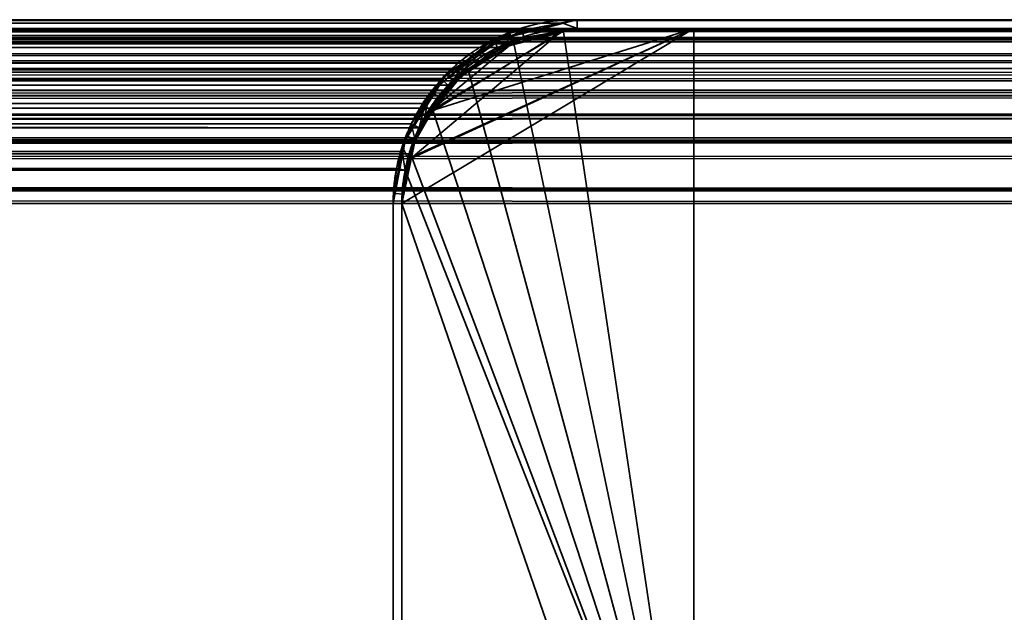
# Model space of a CAD drawing. Header units: millimetres. Extents: x -503 to 6703, y -110 to 249.
# Tile 593 of 656: x 1852 to 1869, y 239 to 249. Entities that reach past the tile are written whole.
import ezdxf

# ---------------------------------------------------------------- set-up
doc = ezdxf.new("R2010")
doc.units = ezdxf.units.MM
doc.layers.add('151', color=7, linetype='Continuous', true_color=0xffffff)

# ---------------------------------------------------------------- blocks, each defined once
blk = doc.blocks.new('UG_SURFACE_153')
at = {"layer": '151', "color": 7, "linetype": 'Continuous', "lineweight": 35}
for points in [[(1083.45, 249.234, 2073.8), (1916.558, 249.293, 2073.807), (1915.65, 249.45, 2072.9)], [(1915.65, 249.45, 2072.9), (1084.35, 249.45, 2072.9), (1083.45, 249.234, 2073.8)], [(1915.65, 249.45, 2072.9), (1861.65, 249.45, 2018.9), (1138.35, 249.45, 2018.9), (1084.35, 249.45, 2072.9)], [(1138.598, 249.407, 2018.652), (1138.35, 249.45, 2018.9), (1861.65, 249.45, 2018.9)], [(1861.65, 249.45, 2018.9), (1861.405, 249.391, 2018.655), (1138.598, 249.407, 2018.652)], [(1861.405, 249.391, 2018.655), (1861.65, 249.45, 2018.9), (1861.65, 249.3, 2018.9)], [(1915.65, 249.3, 2072.9), (1861.65, 249.3, 2018.9), (1861.65, 249.45, 2018.9), (1915.65, 249.45, 2072.9)], [(1082.621, 248.879, 2074.629), (1917.378, 248.864, 2074.628), (1916.708, 249.267, 2073.958)], [(1082.922, 249.108, 2074.328), (1082.621, 248.879, 2074.629), (1916.708, 249.267, 2073.958)], [(1082.922, 249.108, 2074.328), (1916.708, 249.267, 2073.958), (1916.558, 249.293, 2073.807)], [(1916.558, 249.293, 2073.807), (1083.45, 249.234, 2073.8), (1082.922, 249.108, 2074.328)], [(1083.252, 249.037, 2073.998), (1084.35, 249.3, 2072.9), (1915.65, 249.3, 2072.9)], [(1915.65, 249.3, 2072.9), (1916.657, 249.126, 2073.907), (1083.252, 249.037, 2073.998)], [(1915.65, 249.3, 2072.9), (1084.35, 249.3, 2072.9), (1138.35, 249.3, 2018.9), (1861.65, 249.3, 2018.9)], [(1861.65, 249.3, 2018.9), (1138.35, 249.3, 2018.9), (1139.357, 249.126, 2017.893)], [(1139.408, 249.267, 2017.842), (1138.598, 249.407, 2018.652), (1861.405, 249.391, 2018.655)], [(1139.357, 249.126, 2017.893), (1860.552, 249.037, 2017.802), (1861.65, 249.3, 2018.9)], [(1139.408, 249.267, 2017.842), (1861.405, 249.391, 2018.655), (1860.514, 249.178, 2017.764)], [(1860.514, 249.178, 2017.764), (1139.488, 249.219, 2017.762), (1139.408, 249.267, 2017.842)], [(1861.65, 249.3, 2018.9), (1860.552, 249.037, 2017.802), (1860.514, 249.178, 2017.764), (1861.405, 249.391, 2018.655)], [(1916.657, 249.126, 2073.907), (1916.749, 249.071, 2073.999), (1083.252, 249.037, 2073.998)], [(1139.357, 249.126, 2017.893), (1139.449, 249.071, 2017.801), (1860.552, 249.037, 2017.802)], [(1139.488, 249.219, 2017.762), (1860.514, 249.178, 2017.764), (1860.222, 249.108, 2017.472)], [(1860.222, 249.108, 2017.472), (1140.313, 248.724, 2016.937), (1139.488, 249.219, 2017.762)], [(1860.222, 249.108, 2017.472), (1859.695, 248.707, 2016.945), (1140.313, 248.724, 2016.937)], [(1859.695, 248.707, 2016.945), (1860.222, 249.108, 2017.472), (1860.29, 248.974, 2017.54), (1859.535, 248.401, 2016.785)], [(1860.552, 249.037, 2017.802), (1860.29, 248.974, 2017.54), (1860.222, 249.108, 2017.472), (1860.514, 249.178, 2017.764)], [(1917.761, 248.403, 2075.011), (1082.235, 248.401, 2075.015), (1082.99, 248.974, 2074.26)], [(1917.671, 248.517, 2074.921), (1082.99, 248.974, 2074.26), (1083.252, 249.037, 2073.998)], [(1917.671, 248.517, 2074.921), (1917.761, 248.403, 2075.011), (1082.99, 248.974, 2074.26)], [(1083.252, 249.037, 2073.998), (1916.749, 249.071, 2073.999), (1917.671, 248.517, 2074.921)], [(1860.29, 248.974, 2017.54), (1139.449, 249.071, 2017.801), (1140.371, 248.517, 2016.879)], [(1860.29, 248.974, 2017.54), (1860.552, 249.037, 2017.802), (1139.449, 249.071, 2017.801)], [(1140.371, 248.517, 2016.879), (1859.535, 248.401, 2016.785), (1860.29, 248.974, 2017.54)], [(1917.378, 248.864, 2074.628), (1082.621, 248.879, 2074.629), (1082.029, 248.43, 2075.221)], [(1082.029, 248.43, 2075.221), (1917.772, 248.628, 2075.022), (1917.378, 248.864, 2074.628)], [(1082.029, 248.43, 2075.221), (1918.085, 248.234, 2075.336), (1917.772, 248.628, 2075.022)], [(1140.472, 248.628, 2016.778), (1140.313, 248.724, 2016.937), (1859.695, 248.707, 2016.945)], [(1140.472, 248.628, 2016.778), (1859.695, 248.707, 2016.945), (1859.329, 248.43, 2016.579)], [(1859.329, 248.43, 2016.579), (1140.958, 248.017, 2016.292), (1140.472, 248.628, 2016.778)], [(1859.535, 248.401, 2016.785), (1859.44, 248.329, 2016.69), (1859.329, 248.43, 2016.579), (1859.695, 248.707, 2016.945)], [(1082.029, 248.43, 2075.221), (1081.908, 248.25, 2075.342), (1918.085, 248.234, 2075.336)], [(1918.264, 247.773, 2075.514), (1082.14, 248.329, 2075.11), (1082.235, 248.401, 2075.015)], [(1082.235, 248.401, 2075.015), (1917.761, 248.403, 2075.011), (1918.264, 247.773, 2075.514)], [(1140.371, 248.517, 2016.879), (1140.462, 248.403, 2016.788), (1859.535, 248.401, 2016.785)], [(1140.462, 248.403, 2016.788), (1858.946, 247.599, 2016.196), (1859.44, 248.329, 2016.69)], [(1858.946, 247.599, 2016.196), (1140.462, 248.403, 2016.788), (1140.964, 247.773, 2016.286)], [(1859.44, 248.329, 2016.69), (1859.535, 248.401, 2016.785), (1140.462, 248.403, 2016.788)], [(1859.329, 248.43, 2016.579), (1859.047, 248.013, 2016.297), (1140.958, 248.017, 2016.292)], [(1859.047, 248.013, 2016.297), (1859.329, 248.43, 2016.579), (1859.44, 248.329, 2016.69), (1858.946, 247.599, 2016.196)], [(1918.085, 248.234, 2075.336), (1081.908, 248.25, 2075.342), (1081.511, 247.664, 2075.739)], [(1081.511, 247.664, 2075.739), (1918.394, 247.847, 2075.644), (1918.085, 248.234, 2075.336)], [(1081.646, 247.599, 2075.604), (1082.14, 248.329, 2075.11), (1918.264, 247.773, 2075.514)], [(1141.094, 247.847, 2016.156), (1140.958, 248.017, 2016.292), (1859.047, 248.013, 2016.297)], [(1141.094, 247.847, 2016.156), (1859.047, 248.013, 2016.297), (1858.811, 247.664, 2016.061)], [(1858.946, 247.599, 2016.196), (1858.811, 247.664, 2016.061), (1859.047, 248.013, 2016.297)], [(1081.433, 247.429, 2075.817), (1918.567, 247.426, 2075.817), (1918.394, 247.847, 2075.644)], [(1081.511, 247.664, 2075.739), (1081.433, 247.429, 2075.817), (1918.394, 247.847, 2075.644)], [(1918.264, 247.773, 2075.514), (1081.577, 247.392, 2075.673), (1081.646, 247.599, 2075.604)], [(1918.264, 247.773, 2075.514), (1918.421, 247.388, 2075.671), (1081.577, 247.392, 2075.673)], [(1140.964, 247.773, 2016.286), (1858.877, 247.392, 2016.127), (1858.946, 247.599, 2016.196)], [(1140.964, 247.773, 2016.286), (1141.122, 247.388, 2016.129), (1858.877, 247.392, 2016.127)], [(1858.811, 247.664, 2016.061), (1141.358, 247.203, 2015.892), (1141.094, 247.847, 2016.156)], [(1858.811, 247.664, 2016.061), (1858.655, 247.194, 2015.905), (1141.358, 247.203, 2015.892)], [(1858.655, 247.194, 2015.905), (1858.811, 247.664, 2016.061), (1858.877, 247.392, 2016.127), (1858.705, 246.871, 2015.955)], [(1858.811, 247.664, 2016.061), (1858.946, 247.599, 2016.196), (1858.877, 247.392, 2016.127)], [(1918.567, 247.426, 2075.817), (1081.433, 247.429, 2075.817), (1081.258, 246.9, 2075.992)], [(1081.258, 246.9, 2075.992), (1918.69, 247.124, 2075.94), (1918.567, 247.426, 2075.817)], [(1081.405, 246.871, 2075.845), (1081.577, 247.392, 2075.673), (1918.421, 247.388, 2075.671)], [(1918.421, 247.388, 2075.671), (1918.545, 247.085, 2075.795), (1081.405, 246.871, 2075.845)], [(1858.705, 246.871, 2015.955), (1858.877, 247.392, 2016.127), (1141.122, 247.388, 2016.129)], [(1858.705, 246.871, 2015.955), (1141.122, 247.388, 2016.129), (1141.245, 247.085, 2016.005)], [(1081.258, 246.9, 2075.992), (1918.767, 246.545, 2076.017), (1918.69, 247.124, 2075.94)], [(1918.545, 247.085, 2075.795), (1918.65, 246.3, 2075.9), (1081.405, 246.871, 2075.845)], [(1141.245, 247.085, 2016.005), (1858.65, 246.3, 2015.9), (1858.705, 246.871, 2015.955)], [(1141.245, 247.085, 2016.005), (1141.35, 246.3, 2015.9), (1858.65, 246.3, 2015.9)], [(1141.39, 247.124, 2015.86), (1141.358, 247.203, 2015.892), (1858.655, 247.194, 2015.905)], [(1141.39, 247.124, 2015.86), (1858.655, 247.194, 2015.905), (1858.558, 246.9, 2015.808)], [(1858.558, 246.9, 2015.808), (1141.5, 246.3, 2015.75), (1141.39, 247.124, 2015.86)], [(1858.705, 246.871, 2015.955), (1858.558, 246.9, 2015.808), (1858.655, 247.194, 2015.905)], [(1081.258, 246.9, 2075.992), (1081.224, 246.548, 2076.026), (1918.767, 246.545, 2076.017)], [(1858.558, 246.9, 2015.808), (1858.5, 246.3, 2015.75), (1141.5, 246.3, 2015.75)], [(1858.5, 246.3, 2015.75), (1858.558, 246.9, 2015.808), (1858.705, 246.871, 2015.955), (1858.65, 246.3, 2015.9)], [(1918.65, 246.3, 2075.9), (1081.35, 246.3, 2075.9), (1081.405, 246.871, 2075.845)], [(1918.767, 246.545, 2076.017), (1081.224, 246.548, 2076.026), (1081.2, 246.3, 2076.05)], [(1081.2, 246.3, 2076.05), (1918.8, 246.3, 2076.05), (1918.767, 246.545, 2076.017)], [(1081.2, 246.3, 2076.05), (1081.2, 230.45, 2076.05), (1918.8, 230.45, 2076.05), (1918.8, 246.3, 2076.05)], [(1918.65, 246.3, 2075.9), (1918.65, 230.45, 2075.9), (1081.35, 230.45, 2075.9), (1081.35, 246.3, 2075.9)], [(1858.65, 208.3, 2015.9), (1858.65, 246.3, 2015.9), (1141.35, 246.3, 2015.9), (1141.35, 208.3, 2015.9)], [(1141.5, 208.3, 2015.75), (1141.5, 246.3, 2015.75), (1858.5, 246.3, 2015.75), (1858.5, 208.3, 2015.75)], [(1858.65, 246.3, 2015.9), (1858.65, 208.3, 2015.9), (1858.5, 208.3, 2015.75), (1858.5, 246.3, 2015.75)]]:
    blk.add_3dface(points, dxfattribs=at)
blk = doc.blocks.new('UG_SURFACE_154')
at = {"layer": '151', "color": 14, "linetype": 'Continuous', "lineweight": 35}
for points in [[(1136.35, 249.3, 2020.9), (1136.35, 234.3, 2020.9), (1863.65, 234.3, 2020.9), (1863.65, 249.3, 2020.9)], [(1863.65, 249.3, 2020.9), (1861.65, 249.3, 2018.9), (1138.35, 249.3, 2018.9), (1136.35, 249.3, 2020.9)], [(1138.586, 249.259, 2018.664), (1138.35, 249.3, 2018.9), (1861.65, 249.3, 2018.9)], [(1861.65, 249.3, 2018.9), (1861.417, 249.244, 2018.667), (1138.586, 249.259, 2018.664)], [(1139.357, 249.126, 2017.893), (1138.586, 249.259, 2018.664), (1861.417, 249.244, 2018.667)], [(1139.357, 249.126, 2017.893), (1861.417, 249.244, 2018.667), (1860.568, 249.041, 2017.818)], [(1863.65, 234.3, 2020.9), (1860.568, 249.041, 2017.818), (1861.417, 249.244, 2018.667)], [(1861.417, 249.244, 2018.667), (1861.65, 249.3, 2018.9), (1863.65, 249.3, 2020.9), (1863.65, 234.3, 2020.9)], [(1860.568, 249.041, 2017.818), (1139.434, 249.08, 2017.816), (1139.357, 249.126, 2017.893)], [(1139.434, 249.08, 2017.816), (1860.568, 249.041, 2017.818), (1860.29, 248.974, 2017.54)], [(1860.29, 248.974, 2017.54), (1140.22, 248.608, 2017.03), (1139.434, 249.08, 2017.816)], [(1860.29, 248.974, 2017.54), (1859.788, 248.593, 2017.038), (1140.22, 248.608, 2017.03)], [(1863.65, 234.3, 2020.9), (1859.788, 248.593, 2017.038), (1860.29, 248.974, 2017.54), (1860.568, 249.041, 2017.818)], [(1140.371, 248.517, 2016.879), (1140.22, 248.608, 2017.03), (1859.788, 248.593, 2017.038)], [(1140.371, 248.517, 2016.879), (1859.788, 248.593, 2017.038), (1859.44, 248.329, 2016.69)], [(1859.171, 247.932, 2016.421), (1859.44, 248.329, 2016.69), (1859.788, 248.593, 2017.038), (1863.65, 234.3, 2020.9)], [(1859.44, 248.329, 2016.69), (1140.834, 247.936, 2016.416), (1140.371, 248.517, 2016.879)], [(1859.44, 248.329, 2016.69), (1859.171, 247.932, 2016.421), (1140.834, 247.936, 2016.416)], [(1140.964, 247.773, 2016.286), (1140.834, 247.936, 2016.416), (1859.171, 247.932, 2016.421)], [(1140.964, 247.773, 2016.286), (1859.171, 247.932, 2016.421), (1858.946, 247.599, 2016.196)], [(1863.65, 234.3, 2020.9), (1858.798, 247.152, 2016.048), (1858.946, 247.599, 2016.196), (1859.171, 247.932, 2016.421)], [(1858.946, 247.599, 2016.196), (1141.215, 247.16, 2016.035), (1140.964, 247.773, 2016.286)], [(1858.946, 247.599, 2016.196), (1858.798, 247.152, 2016.048), (1141.215, 247.16, 2016.035)], [(1141.245, 247.085, 2016.005), (1141.215, 247.16, 2016.035), (1858.798, 247.152, 2016.048)], [(1141.245, 247.085, 2016.005), (1858.798, 247.152, 2016.048), (1858.705, 246.871, 2015.955)], [(1858.705, 246.871, 2015.955), (1141.35, 246.3, 2015.9), (1141.245, 247.085, 2016.005)], [(1858.705, 246.871, 2015.955), (1858.798, 247.152, 2016.048), (1863.65, 234.3, 2020.9)], [(1858.705, 246.871, 2015.955), (1858.65, 246.3, 2015.9), (1141.35, 246.3, 2015.9)], [(1863.65, 234.3, 2020.9), (1862.8, 234.3, 2020.05), (1858.65, 246.3, 2015.9), (1858.705, 246.871, 2015.955)], [(1141.35, 208.15, 2015.9), (1141.35, 246.3, 2015.9), (1858.65, 246.3, 2015.9), (1858.65, 208.15, 2015.9)], [(1858.65, 208.15, 2015.9), (1858.65, 246.3, 2015.9), (1862.8, 234.3, 2020.05)]]:
    blk.add_3dface(points, dxfattribs=at)
blk = doc.blocks.new('UG_SURFACE_155')
at = {"layer": '151', "color": 14, "linetype": 'Continuous', "lineweight": 35}
for points in [[(1083.493, 249.095, 2073.757), (1916.514, 249.151, 2073.764), (1915.65, 249.3, 2072.9)], [(1915.65, 249.3, 2072.9), (1084.35, 249.3, 2072.9), (1083.493, 249.095, 2073.757)], [(1915.65, 249.3, 2072.9), (1913.65, 249.3, 2070.9), (1086.35, 249.3, 2070.9), (1084.35, 249.3, 2072.9)], [(1913.65, 230.45, 2070.9), (1086.35, 230.45, 2070.9), (1086.35, 249.3, 2070.9), (1913.65, 249.3, 2070.9)], [(1082.703, 248.756, 2074.547), (1917.296, 248.742, 2074.546), (1916.657, 249.126, 2073.907)], [(1082.99, 248.974, 2074.26), (1082.703, 248.756, 2074.547), (1916.657, 249.126, 2073.907)], [(1082.99, 248.974, 2074.26), (1916.657, 249.126, 2073.907), (1916.514, 249.151, 2073.764)], [(1916.514, 249.151, 2073.764), (1083.493, 249.095, 2073.757), (1082.99, 248.974, 2074.26)], [(1917.296, 248.742, 2074.546), (1082.703, 248.756, 2074.547), (1082.14, 248.329, 2075.11)], [(1082.14, 248.329, 2075.11), (1917.671, 248.517, 2074.921), (1917.296, 248.742, 2074.546)], [(1082.14, 248.329, 2075.11), (1917.969, 248.142, 2075.219), (1917.671, 248.517, 2074.921)], [(1082.14, 248.329, 2075.11), (1082.024, 248.158, 2075.226), (1917.969, 248.142, 2075.219)], [(1917.969, 248.142, 2075.219), (1082.024, 248.158, 2075.226), (1081.646, 247.599, 2075.604)], [(1081.646, 247.599, 2075.604), (1918.264, 247.773, 2075.514), (1917.969, 248.142, 2075.219)], [(1081.572, 247.376, 2075.678), (1918.428, 247.372, 2075.678), (1918.264, 247.773, 2075.514)], [(1081.646, 247.599, 2075.604), (1081.572, 247.376, 2075.678), (1918.264, 247.773, 2075.514)], [(1918.428, 247.372, 2075.678), (1081.572, 247.376, 2075.678), (1081.405, 246.871, 2075.845)], [(1081.405, 246.871, 2075.845), (1918.545, 247.085, 2075.795), (1918.428, 247.372, 2075.678)], [(1081.405, 246.871, 2075.845), (1918.619, 246.533, 2075.869), (1918.545, 247.085, 2075.795)], [(1081.405, 246.871, 2075.845), (1081.373, 246.537, 2075.877), (1918.619, 246.533, 2075.869)], [(1918.619, 246.533, 2075.869), (1081.373, 246.537, 2075.877), (1081.35, 246.3, 2075.9)], [(1081.35, 246.3, 2075.9), (1918.65, 246.3, 2075.9), (1918.619, 246.533, 2075.869)], [(1081.35, 246.3, 2075.9), (1081.35, 230.45, 2075.9), (1918.65, 230.45, 2075.9), (1918.65, 246.3, 2075.9)]]:
    blk.add_3dface(points, dxfattribs=at)
blk = doc.blocks.new('UG_SURFACE_156')
at = {"layer": '151', "color": 41, "linetype": 'Continuous', "lineweight": 35}
for points in [[(1086.35, 249.3, 2070.9), (1086.35, 234.3, 2070.9), (1913.65, 234.3, 2070.9), (1913.65, 249.3, 2070.9)], [(1913.65, 249.3, 2070.9), (1863.65, 249.3, 2020.9), (1136.35, 249.3, 2020.9), (1086.35, 249.3, 2070.9)], [(1136.35, 234.3, 2020.9), (1136.35, 249.3, 2020.9), (1863.65, 249.3, 2020.9), (1863.65, 234.3, 2020.9)], [(1863.65, 249.3, 2020.9), (1913.65, 249.3, 2070.9), (1913.65, 234.3, 2070.9), (1863.65, 234.3, 2020.9)]]:
    blk.add_3dface(points, dxfattribs=at)
blk = doc.blocks.new('UG_SURFACE_157')
at = {"layer": '151', "color": 14, "linetype": 'Continuous', "lineweight": 35}
for points in [[(1863.65, 249.3, -5.75), (1863.65, 234.3, -5.75), (1862.8, 234.3, -5.75), (1858.65, 246.3, -5.75)], [(1858.65, 246.3, -5.75), (1858.804, 247.073, -5.75), (1863.65, 249.3, -5.75)], [(1863.65, 249.3, 2020.9), (1858.774, 247.077, 2016.024), (1858.65, 246.3, 2015.9)], [(1858.65, 246.3, 2015.9), (1862.8, 234.3, 2020.05), (1863.65, 234.3, 2020.9), (1863.65, 249.3, 2020.9)], [(1859.136, 247.882, 2016.386), (1858.799, 247.232, 2016.048), (1858.774, 247.077, 2016.024), (1863.65, 249.3, 2020.9)], [(1861.38, 249.246, -5.75), (1861.65, 249.3, -5.75), (1863.65, 249.3, -5.75), (1858.804, 247.073, -5.75)], [(1861.38, 249.246, -5.75), (1858.804, 247.073, -5.75), (1858.878, 247.448, -5.75), (1859.162, 247.873, -5.75)], [(1859.136, 247.882, 2016.386), (1863.65, 249.3, 2020.9), (1861.65, 249.3, 2018.9), (1861.379, 249.231, 2018.629)], [(1859.729, 248.555, -5.75), (1860.483, 249.059, -5.75), (1861.38, 249.246, -5.75), (1859.162, 247.873, -5.75)], [(1860.483, 249.059, -5.75), (1860.502, 249.072, -5.75), (1861.38, 249.246, -5.75)], [(1861.38, 249.246, -5.75), (1860.502, 249.072, -5.75), (1860.488, 249.003, 2017.738)], [(1860.488, 249.003, 2017.738), (1861.379, 249.231, 2018.629), (1861.38, 249.246, -5.75)], [(1861.65, 249.3, -5.75), (1861.38, 249.246, -5.75), (1861.379, 249.231, 2018.629)], [(1861.379, 249.231, 2018.629), (1861.65, 249.3, 2018.9), (1861.65, 249.3, -5.75)], [(1863.65, 249.3, 2020.9), (1863.65, 249.3, -5.75), (1861.65, 249.3, -5.75), (1861.65, 249.3, 2018.9)], [(1863.65, 249.3, 2020.9), (1863.65, 234.3, 2020.9), (1863.65, 234.3, -5.75), (1863.65, 249.3, -5.75)], [(1859.136, 247.882, 2016.386), (1861.379, 249.231, 2018.629), (1860.488, 249.003, 2017.738)], [(1860.502, 249.072, -5.75), (1860.483, 249.059, -5.75), (1860.488, 249.003, 2017.738)], [(1859.737, 248.521, 2016.987), (1859.248, 248.097, 2016.498), (1859.136, 247.882, 2016.386), (1860.488, 249.003, 2017.738)], [(1860.483, 249.059, -5.75), (1859.729, 248.555, -5.75), (1859.737, 248.521, 2016.987)], [(1859.737, 248.521, 2016.987), (1860.211, 248.933, 2017.461), (1860.483, 249.059, -5.75)], [(1860.488, 249.003, 2017.738), (1860.211, 248.933, 2017.461), (1859.737, 248.521, 2016.987)], [(1860.211, 248.933, 2017.461), (1860.488, 249.003, 2017.738), (1860.483, 249.059, -5.75)], [(1859.729, 248.555, -5.75), (1859.529, 248.421, -5.75), (1859.136, 247.882, 2016.386)], [(1859.136, 247.882, 2016.386), (1859.248, 248.097, 2016.498), (1859.729, 248.555, -5.75)], [(1859.529, 248.421, -5.75), (1859.162, 247.873, -5.75), (1859.136, 247.882, 2016.386)], [(1859.162, 247.873, -5.75), (1859.529, 248.421, -5.75), (1859.729, 248.555, -5.75)], [(1859.248, 248.097, 2016.498), (1859.737, 248.521, 2016.987), (1859.729, 248.555, -5.75)], [(1858.799, 247.232, 2016.048), (1859.136, 247.882, 2016.386), (1859.162, 247.873, -5.75)], [(1858.799, 247.232, 2016.048), (1859.162, 247.873, -5.75), (1858.878, 247.448, -5.75)], [(1858.878, 247.448, -5.75), (1858.804, 247.073, -5.75), (1858.774, 247.077, 2016.024)], [(1858.774, 247.077, 2016.024), (1858.799, 247.232, 2016.048), (1858.878, 247.448, -5.75)], [(1858.65, 246.3, 2015.9), (1858.774, 247.077, 2016.024), (1858.804, 247.073, -5.75)], [(1858.804, 247.073, -5.75), (1858.65, 246.3, -5.75), (1858.65, 246.3, 2015.9)], [(1858.65, 208.15, 2015.9), (1858.65, 246.3, 2015.9), (1858.65, 246.3, -5.75), (1858.65, 208.15, -5.75)], [(1858.65, 208.15, -5.75), (1858.65, 246.3, -5.75), (1862.8, 234.3, -5.75)], [(1862.8, 234.3, 2020.05), (1858.65, 246.3, 2015.9), (1858.65, 208.15, 2015.9)]]:
    blk.add_3dface(points, dxfattribs=at)
blk = doc.blocks.new('UG_SURFACE_158')
at = {"layer": '151', "color": 7, "linetype": 'Continuous', "lineweight": 35}
for points in [[(1861.65, 249.45, 2018.9), (1860.5, 249.156, 2017.75), (1860.643, 249.126, 2017.893), (1861.65, 249.3, 2018.9)], [(1861.65, 249.45, -5.75), (1860.704, 249.263, -5.75), (1860.5, 249.156, 2017.75)], [(1860.5, 249.156, 2017.75), (1861.65, 249.45, 2018.9), (1861.65, 249.45, -5.75)], [(1861.65, 249.3, -5.75), (1860.751, 249.114, -5.75), (1860.704, 249.263, -5.75), (1861.65, 249.45, -5.75)], [(1915.65, 249.45, 2072.9), (1915.65, 249.45, -5.75), (1861.65, 249.45, -5.75), (1861.65, 249.45, 2018.9)], [(1861.65, 249.45, -5.75), (1915.65, 249.45, -5.75), (1915.65, 249.3, -5.75), (1861.65, 249.3, -5.75)], [(1861.65, 249.3, 2018.9), (1915.65, 249.3, 2072.9), (1915.65, 249.45, 2072.9), (1861.65, 249.45, 2018.9)], [(1860.492, 249.221, -5.75), (1860.704, 249.263, -5.75), (1860.751, 249.114, -5.75), (1860.549, 249.072, -5.75)], [(1860.704, 249.263, -5.75), (1860.492, 249.221, -5.75), (1860.5, 249.156, 2017.75)], [(1860.751, 249.114, -5.75), (1861.65, 249.3, 2018.9), (1860.643, 249.126, 2017.893)], [(1860.751, 249.114, -5.75), (1861.65, 249.3, -5.75), (1861.65, 249.3, 2018.9)], [(1915.65, 249.3, 2072.9), (1861.65, 249.3, 2018.9), (1861.65, 249.3, -5.75), (1915.65, 249.3, -5.75)], [(1860.492, 249.221, -5.75), (1860.451, 249.213, -5.75), (1859.449, 248.466, 2016.699)], [(1859.449, 248.466, 2016.699), (1860.139, 249.064, 2017.39), (1860.492, 249.221, -5.75)], [(1860.451, 249.213, -5.75), (1859.864, 248.822, -5.75), (1859.449, 248.466, 2016.699)], [(1859.629, 248.517, 2016.879), (1860.551, 249.071, 2017.801), (1860.5, 249.156, 2017.75), (1860.139, 249.064, 2017.39)], [(1860.47, 249.055, -5.75), (1859.948, 248.704, -5.75), (1859.864, 248.822, -5.75), (1860.451, 249.213, -5.75)], [(1860.139, 249.064, 2017.39), (1860.5, 249.156, 2017.75), (1860.492, 249.221, -5.75)], [(1860.549, 249.072, -5.75), (1860.47, 249.055, -5.75), (1860.451, 249.213, -5.75), (1860.492, 249.221, -5.75)], [(1860.47, 249.055, -5.75), (1860.549, 249.072, -5.75), (1860.551, 249.071, 2017.801)], [(1860.551, 249.071, 2017.801), (1860.643, 249.126, 2017.893), (1860.5, 249.156, 2017.75)], [(1860.643, 249.126, 2017.893), (1860.549, 249.072, -5.75), (1860.751, 249.114, -5.75)], [(1860.643, 249.126, 2017.893), (1860.551, 249.071, 2017.801), (1860.549, 249.072, -5.75)], [(1860.139, 249.064, 2017.39), (1859.449, 248.466, 2016.699), (1859.629, 248.517, 2016.879)], [(1859.948, 248.704, -5.75), (1860.551, 249.071, 2017.801), (1859.629, 248.517, 2016.879)], [(1860.551, 249.071, 2017.801), (1859.948, 248.704, -5.75), (1860.47, 249.055, -5.75)], [(1859.423, 248.527, -5.75), (1859.864, 248.822, -5.75), (1859.948, 248.704, -5.75), (1859.529, 248.421, -5.75)], [(1859.864, 248.822, -5.75), (1859.423, 248.527, -5.75), (1859.449, 248.466, 2016.699)], [(1859.629, 248.517, 2016.879), (1859.529, 248.421, -5.75), (1859.948, 248.704, -5.75)], [(1859.423, 248.527, -5.75), (1859.199, 248.185, -5.75), (1858.74, 247.44, 2015.99)], [(1858.74, 247.44, 2015.99), (1859.128, 248.187, 2016.378), (1859.423, 248.527, -5.75)], [(1859.449, 248.466, 2016.699), (1859.128, 248.187, 2016.378), (1859.036, 247.773, 2016.286), (1859.539, 248.404, 2016.789)], [(1859.316, 248.095, -5.75), (1859.539, 248.404, 2016.789), (1859.036, 247.773, 2016.286)], [(1859.128, 248.187, 2016.378), (1859.449, 248.466, 2016.699), (1859.423, 248.527, -5.75)], [(1859.529, 248.421, -5.75), (1859.316, 248.095, -5.75), (1859.199, 248.185, -5.75), (1859.423, 248.527, -5.75)], [(1859.316, 248.095, -5.75), (1859.529, 248.421, -5.75), (1859.539, 248.404, 2016.789)], [(1859.539, 248.404, 2016.789), (1859.629, 248.517, 2016.879), (1859.449, 248.466, 2016.699)], [(1859.629, 248.517, 2016.879), (1859.539, 248.404, 2016.789), (1859.529, 248.421, -5.75)], [(1858.723, 247.458, -5.75), (1859.199, 248.185, -5.75), (1859.316, 248.095, -5.75), (1858.864, 247.402, -5.75)], [(1859.199, 248.185, -5.75), (1858.723, 247.458, -5.75), (1858.74, 247.44, 2015.99)], [(1858.879, 247.389, 2016.129), (1859.036, 247.773, 2016.286), (1859.128, 248.187, 2016.378), (1858.74, 247.44, 2015.99)], [(1859.036, 247.773, 2016.286), (1858.864, 247.402, -5.75), (1859.316, 248.095, -5.75)], [(1859.036, 247.773, 2016.286), (1858.879, 247.389, 2016.129), (1858.864, 247.402, -5.75)], [(1858.723, 247.458, -5.75), (1858.717, 247.45, -5.75), (1858.5, 246.3, 2015.75)], [(1858.5, 246.3, 2015.75), (1858.656, 247.279, 2015.906), (1858.723, 247.458, -5.75)], [(1858.5, 246.3, 2015.75), (1858.717, 247.45, -5.75), (1858.704, 247.379, -5.75)], [(1858.656, 247.279, 2015.906), (1858.74, 247.44, 2015.99), (1858.723, 247.458, -5.75)], [(1858.74, 247.44, 2015.99), (1858.656, 247.279, 2015.906), (1858.755, 247.085, 2016.005), (1858.879, 247.389, 2016.129)], [(1858.879, 247.389, 2016.129), (1858.681, 246.463, -5.75), (1858.847, 247.327, -5.75)], [(1858.681, 246.463, -5.75), (1858.879, 247.389, 2016.129), (1858.755, 247.085, 2016.005)], [(1858.86, 247.396, -5.75), (1858.847, 247.327, -5.75), (1858.704, 247.379, -5.75), (1858.717, 247.45, -5.75)], [(1858.86, 247.396, -5.75), (1858.717, 247.45, -5.75), (1858.723, 247.458, -5.75)], [(1858.864, 247.402, -5.75), (1858.86, 247.396, -5.75), (1858.723, 247.458, -5.75)], [(1858.847, 247.327, -5.75), (1858.86, 247.396, -5.75), (1858.879, 247.389, 2016.129)], [(1858.86, 247.396, -5.75), (1858.864, 247.402, -5.75), (1858.879, 247.389, 2016.129)], [(1858.5, 246.3, 2015.75), (1858.704, 247.379, -5.75), (1858.532, 246.472, -5.75)], [(1858.65, 246.3, 2015.9), (1858.755, 247.085, 2016.005), (1858.656, 247.279, 2015.906), (1858.5, 246.3, 2015.75)], [(1858.847, 247.327, -5.75), (1858.681, 246.463, -5.75), (1858.532, 246.472, -5.75), (1858.704, 247.379, -5.75)], [(1858.755, 247.085, 2016.005), (1858.65, 246.3, -5.75), (1858.681, 246.463, -5.75)], [(1858.755, 247.085, 2016.005), (1858.65, 246.3, 2015.9), (1858.65, 246.3, -5.75)], [(1858.681, 246.463, -5.75), (1858.65, 246.3, -5.75), (1858.5, 246.3, -5.75), (1858.532, 246.472, -5.75)], [(1858.532, 246.472, -5.75), (1858.5, 246.3, -5.75), (1858.5, 246.3, 2015.75)], [(1858.5, 246.3, 2015.75), (1858.5, 208.3, 2015.75), (1858.65, 208.3, 2015.9), (1858.65, 246.3, 2015.9)], [(1858.5, 208.3, -5.75), (1858.5, 246.3, -5.75), (1858.65, 246.3, -5.75), (1858.65, 208.3, -5.75)], [(1858.5, 208.3, 2015.75), (1858.5, 246.3, 2015.75), (1858.5, 246.3, -5.75), (1858.5, 208.3, -5.75)], [(1858.65, 208.3, -5.75), (1858.65, 246.3, -5.75), (1858.65, 246.3, 2015.9), (1858.65, 208.3, 2015.9)]]:
    blk.add_3dface(points, dxfattribs=at)
blk = doc.blocks.new('UG_SURFACE_159')
at = {"layer": '151', "color": 41, "linetype": 'Continuous', "lineweight": 35}
for points in [[(1863.65, 234.3, 2020.9), (1863.65, 249.3, 2020.9), (1863.65, 249.3, -5.75), (1863.65, 234.3, -5.75)], [(1913.65, 249.3, 2070.9), (1913.65, 249.3, -5.75), (1863.65, 249.3, -5.75), (1863.65, 249.3, 2020.9)], [(1913.65, 234.3, -5.75), (1863.65, 234.3, -5.75), (1863.65, 249.3, -5.75), (1913.65, 249.3, -5.75)], [(1863.65, 234.3, 2020.9), (1913.65, 234.3, 2070.9), (1913.65, 249.3, 2070.9), (1863.65, 249.3, 2020.9)]]:
    blk.add_3dface(points, dxfattribs=at)

msp = doc.modelspace()

# ---------------------------------------------------------------- linework, layer by layer
at = {"layer": '151', "color": 251, "linetype": 'Continuous', "lineweight": -3, "true_color": 0x636466}
for p, q in [((1084.35, 249.45, 2072.9), (1915.65, 249.45, 2072.9)), ((1138.35, 249.45, 2018.9), (1861.65, 249.45, 2018.9)), ((1915.65, 249.45, -5.75), (1861.65, 249.45, -5.75)), ((1861.65, 249.45, 2018.9), (1861.65, 249.45, -5.75)), ((1861.65, 249.45, 2018.9), (1915.65, 249.45, 2072.9)), ((1915.65, 249.45, 2072.9), (1861.65, 249.45, 2018.9)), ((1084.35, 249.3, 2072.9), (1915.65, 249.3, 2072.9)), ((1086.35, 249.3, 2070.9), (1913.65, 249.3, 2070.9)), ((1086.35, 249.3, 2070.9), (1913.65, 249.3, 2070.9)), ((1136.35, 249.3, 2020.9), (1863.65, 249.3, 2020.9)), ((1136.35, 249.3, 2020.9), (1863.65, 249.3, 2020.9)), ((1138.35, 249.3, 2018.9), (1861.65, 249.3, 2018.9)), ((1138.35, 249.3, 2018.9), (1861.65, 249.3, 2018.9)), ((1863.65, 249.3, 2020.9), (1861.65, 249.3, 2018.9)), ((1915.65, 249.3, 2072.9), (1861.65, 249.3, 2018.9)), ((1915.65, 249.3, -5.75), (1861.65, 249.3, -5.75)), ((1861.65, 249.3, 2018.9), (1861.65, 249.3, -5.75)), ((1861.65, 249.3, 2018.9), (1915.65, 249.3, 2072.9)), ((1861.65, 249.3, 2018.9), (1861.65, 249.3, -5.75)), ((1861.65, 249.3, -5.75), (1863.65, 249.3, -5.75)), ((1861.65, 249.3, 2018.9), (1863.65, 249.3, 2020.9)), ((1863.65, 249.3, 2020.9), (1863.65, 249.3, -5.75)), ((1863.65, 249.3, 2020.9), (1863.65, 234.3, 2020.9)), ((1863.65, 249.3, -5.75), (1863.65, 234.3, -5.75)), ((1863.65, 249.3, 2020.9), (1863.65, 249.3, -5.75)), ((1863.65, 249.3, 2020.9), (1913.65, 249.3, 2070.9)), ((1863.65, 234.3, 2020.9), (1863.65, 249.3, 2020.9)), ((1863.65, 234.3, 2020.9), (1863.65, 249.3, 2020.9)), ((1863.65, 249.3, 2020.9), (1863.65, 234.3, 2020.9)), ((1863.65, 249.3, -5.75), (1913.65, 249.3, -5.75)), ((1863.65, 234.3, -5.75), (1863.65, 249.3, -5.75)), ((1913.65, 249.3, 2070.9), (1863.65, 249.3, 2020.9)), ((1081.2, 246.3, 2076.05), (1918.8, 246.3, 2076.05)), ((1081.35, 246.3, 2075.9), (1918.65, 246.3, 2075.9)), ((1081.35, 246.3, 2075.9), (1918.65, 246.3, 2075.9)), ((1141.35, 246.3, 2015.9), (1858.65, 246.3, 2015.9)), ((1141.5, 246.3, 2015.75), (1858.5, 246.3, 2015.75)), ((1858.5, 246.3, 2015.75), (1858.5, 246.3, -5.75)), ((1858.5, 246.3, 2015.75), (1858.5, 208.3, 2015.75)), ((1858.5, 208.3, -5.75), (1858.5, 246.3, -5.75)), ((1858.5, 246.3, 2015.75), (1858.5, 208.3, 2015.75)), ((1858.65, 208.3, -5.75), (1858.65, 246.3, -5.75)), ((1858.65, 246.3, 2015.9), (1858.65, 208.3, 2015.9)), ((1858.65, 246.3, 2015.9), (1858.65, 208.15, 2015.9)), ((1858.65, 246.3, 2015.9), (1858.65, 208.15, 2015.9)), ((1858.65, 246.3, 2015.9), (1858.65, 208.3, 2015.9)), ((1858.65, 246.3, 2015.9), (1858.65, 246.3, -5.75)), ((1858.65, 246.3, -5.75), (1858.65, 208.15, -5.75))]:
    msp.add_line(p, q, dxfattribs=at)
msp.add_arc((1861.65, 246.3, -5.75), 3, 90, 180, dxfattribs=at)
for points in [[(1858.5, 246.3, 2015.75), (1858.5, 249.45, 2015.75), (1861.65, 249.45, 2018.9)], [(1861.65, 249.45, -5.75), (1858.5, 249.45, -5.75), (1858.5, 246.3, -5.75)], [(1858.65, 246.3, 2015.9), (1858.65, 249.3, 2015.9), (1861.65, 249.3, 2018.9)]]:
    msp.add_rational_spline(points, [1, 0.707106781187, 1], degree=2, dxfattribs=at)
for points, knots in [([(1861.65, 249.45, 2018.9), (1860.937, 249.45, 2018.187), (1860.228, 249.221, 2017.478), (1859.318, 248.454, 2016.568), (1859.041, 248.124, 2016.291), (1858.627, 247.299, 2015.877), (1858.5, 246.808, 2015.75), (1858.5, 246.3, 2015.75)], [0, 0, 0, 0, 0.5, 0.5, 0.75, 0.75, 1, 1, 1, 1]), ([(1858.65, 246.3, 2015.9), (1858.65, 246.785, 2015.9), (1858.771, 247.25, 2016.021), (1859.163, 248.033, 2016.413), (1859.426, 248.349, 2016.676), (1860.299, 249.085, 2017.549), (1860.977, 249.3, 2018.227), (1861.65, 249.3, 2018.9)], [0, 0, 0, 0, 0.25, 0.25, 0.5, 0.5, 1, 1, 1, 1]), ([(1861.65, 249.3, 2018.9), (1860.971, 249.3, 2018.221), (1860.296, 249.082, 2017.546), (1859.429, 248.352, 2016.679), (1859.165, 248.037, 2016.415), (1858.771, 247.251, 2016.021), (1858.65, 246.784, 2015.9), (1858.65, 246.3, 2015.9)], [0, 0, 0, 0, 0.5, 0.5, 0.75, 0.75, 1, 1, 1, 1]), ([(1861.65, 249.3, -5.75), (1860.862, 249.3, -5.75), (1860.084, 248.977, -5.75), (1858.973, 247.866, -5.75), (1858.65, 247.088, -5.75), (1858.65, 246.3, -5.75)], [0, 0, 0, 0, 0.5, 0.5, 1, 1, 1, 1]), ([(1861.65, 249.3, 2018.9), (1860.971, 249.3, 2018.221), (1860.296, 249.082, 2017.546), (1859.429, 248.352, 2016.679), (1859.165, 248.037, 2016.415), (1858.771, 247.251, 2016.021), (1858.65, 246.784, 2015.9), (1858.65, 246.3, 2015.9)], [0, 0, 0, 0, 0.5, 0.5, 0.75, 0.75, 1, 1, 1, 1])]:
    msp.add_open_spline(points, degree=3, knots=knots, dxfattribs=at)
for points, degree in [([(1861.65, 249.3, -5.75), (1861.65, 249.45, -5.75)], 1), ([(1084.35, 249.3, 2072.9), (1361.45, 249.3, 2072.9), (1638.55, 249.3, 2072.9), (1915.65, 249.3, 2072.9)], 3), ([(1141.35, 246.3, 2015.9), (1380.45, 246.3, 2015.9), (1619.55, 246.3, 2015.9), (1858.65, 246.3, 2015.9)], 3), ([(1858.5, 246.3, -5.75), (1858.65, 246.3, -5.75)], 1), ([(1858.65, 246.3, 2015.9), (1858.65, 246.3, 1342.017), (1858.65, 246.3, 668.133), (1858.65, 246.3, -5.75)], 3)]:
    msp.add_open_spline(points, degree=degree, dxfattribs=at)

# ---------------------------------------------------------------- block references
for name in ['UG_SURFACE_153', 'UG_SURFACE_158', 'UG_SURFACE_155', 'UG_SURFACE_156', 'UG_SURFACE_154', 'UG_SURFACE_157', 'UG_SURFACE_159']:
    msp.add_blockref(name, (0, 0), dxfattribs=at)

doc.saveas('drawing.dxf')
